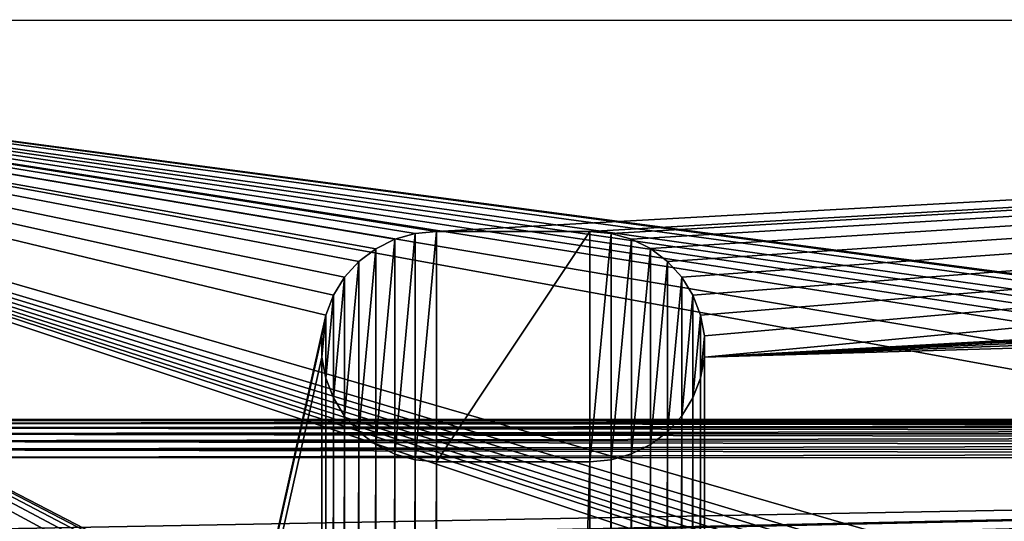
# Model space of a CAD drawing. Header units: metres. Extents: x -206 to 75, y -104 to 104.
# Tile 304 of 656: x -177 to -151, y 62 to 75. Entities that reach past the tile are written whole.
import ezdxf

# ---------------------------------------------------------------- set-up
doc = ezdxf.new("R2010")
doc.units = ezdxf.units.M
doc.layers.add('solid_01_1-CONSUMER_THERM_B_125288', color=7, linetype='CONTINUOUS')

msp = doc.modelspace()

# ---------------------------------------------------------------- linework, layer by layer
at = {"layer": 'solid_01_1-CONSUMER_THERM_B_125288'}
for points in [[(-165.763763, 69.471123), (-200.514557, 74.966148), (-65.514557, 74.985474)], [(-65.514557, 74.985474, 1.5), (-65.514557, 74.985474), (-200.514557, 74.966148)], [(-65.514557, 74.985474, 1.5), (-200.514557, 74.966148), (-200.514557, 74.966148, 1.5)], [(-85.36203, 59.706043, 1.5), (-65.514557, 74.985474, 1.5), (-200.514557, 74.966148, 1.5)], [(-168.648926, 67.29171), (-200.493088, -75.033852), (-200.514557, 74.966148)], [(-168.449005, 67.807968), (-168.648926, 67.29171), (-200.514557, 74.966148)], [(-168.157639, 68.278702), (-168.449005, 67.807968), (-200.514557, 74.966148)], [(-167.784729, 68.687874), (-168.157639, 68.278702), (-200.514557, 74.966148)], [(-167.342987, 69.021561), (-167.784729, 68.687874), (-200.514557, 74.966148)], [(-166.847443, 69.268387), (-167.342987, 69.021561), (-200.514557, 74.966148)], [(-166.315002, 69.419968), (-166.847443, 69.268387), (-200.514557, 74.966148)], [(-165.763763, 69.471123), (-166.315002, 69.419968), (-200.514557, 74.966148)], [(-86.338036, 59.777889, 1.5), (-85.36203, 59.706043, 1.5), (-200.514557, 74.966148, 1.5)], [(-88.29303, 59.740044, 1.5), (-86.338036, 59.777889, 1.5), (-200.514557, 74.966148, 1.5)], [(-90.227058, 59.461433, 1.5), (-88.29303, 59.740044, 1.5), (-200.514557, 74.966148, 1.5)], [(-91.178185, 59.232857, 1.5), (-90.227058, 59.461433, 1.5), (-200.514557, 74.966148, 1.5)], [(-92.114357, 58.945553, 1.5), (-91.178185, 59.232857, 1.5), (-200.514557, 74.966148, 1.5)], [(-93.031235, 58.600723, 1.5), (-92.114357, 58.945553, 1.5), (-200.514557, 74.966148, 1.5)], [(-93.924225, 58.200146, 1.5), (-93.031235, 58.600723, 1.5), (-200.514557, 74.966148, 1.5)], [(-95.621269, 57.241257, 1.5), (-93.924225, 58.200146, 1.5), (-200.514557, 74.966148, 1.5)], [(-97.174187, 56.091938, 1.5), (-95.621269, 57.241257, 1.5), (-200.514557, 74.966148, 1.5)], [(-106.887138, 47.939438, 1.5), (-97.174187, 56.091938, 1.5), (-200.514557, 74.966148, 1.5)], [(-107.910683, 47.194191, 1.5), (-106.887138, 47.939438, 1.5), (-200.514557, 74.966148, 1.5)], [(-108.467331, 46.871483, 1.5), (-107.910683, 47.194191, 1.5), (-200.514557, 74.966148, 1.5)], [(-109.048912, 46.586853, 1.5), (-108.467331, 46.871483, 1.5), (-200.514557, 74.966148, 1.5)], [(-109.651024, 46.343178, 1.5), (-109.048912, 46.586853, 1.5), (-200.514557, 74.966148, 1.5)], [(-110.268845, 46.142639, 1.5), (-109.651024, 46.343178, 1.5), (-200.514557, 74.966148, 1.5)], [(-110.897278, 45.986664, 1.5), (-110.268845, 46.142639, 1.5), (-200.514557, 74.966148, 1.5)], [(-111.53109, 45.875885, 1.5), (-110.897278, 45.986664, 1.5), (-200.514557, 74.966148, 1.5)], [(-112.794189, 45.78849, 1.5), (-111.53109, 45.875885, 1.5), (-200.514557, 74.966148, 1.5)], [(-168.100571, 58.189758, 1.5), (-112.794189, 45.78849, 1.5), (-200.514557, 74.966148, 1.5)], [(-168.993729, 58.590069, 1.5), (-168.100571, 58.189758, 1.5), (-200.514557, 74.966148, 1.5)], [(-169.910751, 58.934612, 1.5), (-168.993729, 58.590069, 1.5), (-200.514557, 74.966148, 1.5)], [(-170.847015, 59.221611, 1.5), (-169.910751, 58.934612, 1.5), (-200.514557, 74.966148, 1.5)], [(-171.798203, 59.449879, 1.5), (-170.847015, 59.221611, 1.5), (-200.514557, 74.966148, 1.5)], [(-173.732422, 59.727867, 1.5), (-171.798203, 59.449879, 1.5), (-200.514557, 74.966148, 1.5)], [(-175.687546, 59.76506, 1.5), (-173.732422, 59.727867, 1.5), (-200.514557, 74.966148, 1.5)], [(-176.663559, 59.692883, 1.5), (-175.687546, 59.76506, 1.5), (-200.514557, 74.966148, 1.5)], [(-161.763763, 69.471695), (-165.763763, 69.471123), (-65.514557, 74.985474)], [(-161.212524, 69.420692), (-161.763763, 69.471695), (-65.514557, 74.985474)], [(-160.680038, 69.269272), (-161.212524, 69.420692), (-65.514557, 74.985474)], [(-160.184433, 69.022583), (-160.680038, 69.269272), (-65.514557, 74.985474)], [(-159.742599, 68.689026), (-160.184433, 69.022583), (-65.514557, 74.985474)], [(-159.369568, 68.279953), (-159.742599, 68.689026), (-65.514557, 74.985474)], [(-159.078049, 67.809311), (-159.369568, 68.279953), (-65.514557, 74.985474)], [(-158.877991, 67.293106), (-159.078049, 67.809311), (-65.514557, 74.985474)], [(-158.776184, 66.748932), (-158.877991, 67.293106), (-65.514557, 74.985474)], [(-158.776108, 66.195313), (-158.776184, 66.748932), (-65.514557, 74.985474)], [(-158.776108, 66.195313), (-65.514557, 74.985474), (-100.815002, 69.429344)], [(-166.847443, 69.268394, 1.410859), (-166.847443, 69.268387), (-166.315002, 69.419968)], [(-166.314987, 69.419968, 1.410859), (-166.847443, 69.268394, 1.410859), (-166.315002, 69.419968)], [(-166.314987, 69.419968, 1.410859), (-166.846634, 63.673538, 1.410859), (-166.847443, 69.268394, 1.410859)], [(-166.314987, 69.419968, 1.410859), (-166.314148, 63.522121, 1.410859), (-166.846634, 63.673538, 1.410859)], [(-166.314987, 69.419968, 1.410859), (-166.315002, 69.419968), (-165.763763, 69.471123)], [(-166.314987, 69.419968, 1.410859), (-165.763763, 69.471123), (-165.763763, 69.471123, 1.410859)], [(-166.314987, 69.419968, 1.410859), (-165.763763, 69.471123, 1.410859), (-166.314148, 63.522121, 1.410859)], [(-166.314148, 63.522121, 1.410859), (-165.763763, 69.471123, 1.410859), (-165.762909, 63.471123, 1.410859)], [(-165.763763, 69.471123, 1.410859), (-165.763763, 69.471123), (-161.763763, 69.471695)], [(-165.763763, 69.471123, 1.410859), (-161.763763, 69.471695), (-161.763763, 69.471695, 1.410859)], [(-165.763763, 69.471123, 1.410859), (-161.763763, 69.471695, 1.410859), (-165.762909, 63.471123, 1.410859)], [(-161.763763, 69.471695, 1.410859), (-161.762909, 63.471695, 1.410859), (-165.762909, 63.471123, 1.410859)], [(-161.763763, 69.471695, 1.410859), (-161.763763, 69.471695), (-161.212524, 69.420692)], [(-161.21254, 69.420692, 1.410859), (-161.763763, 69.471695, 1.410859), (-161.212524, 69.420692)], [(-161.21254, 69.420692, 1.410859), (-161.762909, 63.471695, 1.410859), (-161.763763, 69.471695, 1.410859)], [(-161.211685, 63.52285, 1.410859), (-161.762909, 63.471695, 1.410859), (-161.21254, 69.420692, 1.410859)], [(-161.21254, 69.420692, 1.410859), (-161.212524, 69.420692), (-160.680038, 69.269272)], [(-160.680038, 69.269272, 1.410859), (-161.21254, 69.420692, 1.410859), (-160.680038, 69.269272)], [(-161.211685, 63.52285, 1.410859), (-161.21254, 69.420692, 1.410859), (-160.680038, 69.269272, 1.410859)], [(-158.776108, 66.195313), (-100.815002, 69.429344), (-101.34745, 69.277763)], [(-167.342972, 69.021561, 1.410859), (-167.342987, 69.021561), (-166.847443, 69.268387)], [(-166.847443, 69.268394, 1.410859), (-167.342972, 69.021561, 1.410859), (-166.847443, 69.268387)], [(-166.847443, 69.268394, 1.410859), (-167.342239, 63.920227, 1.410859), (-167.342972, 69.021561, 1.410859)], [(-166.847443, 69.268394, 1.410859), (-166.846634, 63.673538, 1.410859), (-167.342239, 63.920227, 1.410859)], [(-161.211685, 63.52285, 1.410859), (-160.680038, 69.269272, 1.410859), (-160.679245, 63.674423, 1.410859)], [(-160.680038, 69.269272, 1.410859), (-160.680038, 69.269272), (-160.184433, 69.022583)], [(-160.184433, 69.022591, 1.410859), (-160.680038, 69.269272, 1.410859), (-160.184433, 69.022583)], [(-160.679245, 63.674423, 1.410859), (-160.680038, 69.269272, 1.410859), (-160.184433, 69.022591, 1.410859)], [(-160.679245, 63.674423, 1.410859), (-160.184433, 69.022591, 1.410859), (-160.183716, 63.921253, 1.410859)], [(-160.184433, 69.022591, 1.410859), (-160.184433, 69.022583), (-159.742599, 68.689026)], [(-159.742599, 68.689034, 1.410859), (-160.184433, 69.022591, 1.410859), (-159.742599, 68.689026)], [(-160.183716, 63.921253, 1.410859), (-160.184433, 69.022591, 1.410859), (-159.742599, 68.689034, 1.410859)], [(-158.776108, 66.195313), (-101.34745, 69.277763), (-101.842979, 69.030937)], [(-158.776108, 66.195313), (-101.842979, 69.030937), (-102.284729, 68.69725)], [(-167.784714, 68.687881, 1.410859), (-167.784729, 68.687874), (-167.342987, 69.021561)], [(-167.342972, 69.021561, 1.410859), (-167.784714, 68.687881, 1.410859), (-167.342987, 69.021561)], [(-167.342972, 69.021561, 1.410859), (-167.784088, 64.253784, 1.410859), (-167.784714, 68.687881, 1.410859)], [(-167.342972, 69.021561, 1.410859), (-167.342239, 63.920227, 1.410859), (-167.784088, 64.253784, 1.410859)], [(-168.157623, 68.278702, 1.410859), (-168.157639, 68.278702), (-167.784729, 68.687874)], [(-167.784714, 68.687881, 1.410859), (-168.157623, 68.278702, 1.410859), (-167.784729, 68.687874)], [(-167.784714, 68.687881, 1.410859), (-168.15712, 64.662849, 1.410859), (-168.157623, 68.278702, 1.410859)], [(-167.784714, 68.687881, 1.410859), (-167.784088, 64.253784, 1.410859), (-168.15712, 64.662849, 1.410859)], [(-160.183716, 63.921253, 1.410859), (-159.742599, 68.689034, 1.410859), (-159.741959, 64.254936, 1.410859)], [(-159.742599, 68.689034, 1.410859), (-159.742599, 68.689026), (-159.369568, 68.279953)], [(-159.369568, 68.279961, 1.410859), (-159.742599, 68.689034, 1.410859), (-159.369568, 68.279953)], [(-159.741959, 64.254936, 1.410859), (-159.742599, 68.689034, 1.410859), (-159.369568, 68.279961, 1.410859)], [(-158.776108, 66.195313), (-102.284729, 68.69725), (-102.657639, 68.288078)], [(-168.449005, 67.807976, 1.410859), (-168.449005, 67.807968), (-168.157639, 68.278702)], [(-168.157623, 68.278702, 1.410859), (-168.449005, 67.807976, 1.410859), (-168.157639, 68.278702)], [(-168.157623, 68.278702, 1.410859), (-168.448624, 65.133499, 1.410859), (-168.449005, 67.807976, 1.410859)], [(-168.157623, 68.278702, 1.410859), (-168.15712, 64.662849, 1.410859), (-168.448624, 65.133499, 1.410859)], [(-159.741959, 64.254936, 1.410859), (-159.369568, 68.279961, 1.410859), (-159.369049, 64.664108, 1.410859)], [(-159.369568, 68.279961, 1.410859), (-159.369568, 68.279953), (-159.078049, 67.809311)], [(-159.078064, 67.809311, 1.410859), (-159.369568, 68.279961, 1.410859), (-159.078049, 67.809311)], [(-159.369049, 64.664108, 1.410859), (-159.369568, 68.279961, 1.410859), (-159.078064, 67.809311, 1.410859)], [(-158.776108, 66.195313), (-102.657639, 68.288078), (-102.949013, 67.817345)], [(-168.449005, 67.807976, 1.410859), (-168.648926, 67.29171, 1.410859), (-168.449005, 67.807968)], [(-168.449005, 67.807976, 1.410859), (-168.648697, 65.649704, 1.410859), (-168.648926, 67.29171, 1.410859)], [(-168.648926, 67.29171, 1.410859), (-168.648926, 67.29171), (-168.449005, 67.807968)], [(-168.449005, 67.807976, 1.410859), (-168.448624, 65.133499, 1.410859), (-168.648697, 65.649704, 1.410859)], [(-159.369049, 64.664108, 1.410859), (-159.078064, 67.809311, 1.410859), (-159.077667, 65.134842, 1.410859)], [(-159.078064, 67.809311, 1.410859), (-159.078049, 67.809311), (-158.877991, 67.293106)], [(-158.877991, 67.293106, 1.410859), (-159.078064, 67.809311, 1.410859), (-158.877991, 67.293106)], [(-159.077667, 65.134842, 1.410859), (-159.078064, 67.809311, 1.410859), (-158.877991, 67.293106, 1.410859)], [(-158.776108, 66.195313), (-102.949013, 67.817345), (-158.757141, -66.251068)], [(-102.949013, 67.817345), (-158.757065, -66.804688), (-158.757141, -66.251068)], [(-102.949013, 67.817345), (-103.148926, 67.301086), (-158.757065, -66.804688)], [(-168.648926, 67.29171), (-168.75058, 66.747505), (-200.493088, -75.033852)], [(-168.75058, 66.747505, 1.410859), (-168.75058, 66.747505), (-168.648926, 67.29171)], [(-168.648926, 67.29171, 1.410859), (-168.75058, 66.747505, 1.410859), (-168.648926, 67.29171)], [(-168.648926, 67.29171, 1.410859), (-168.750504, 66.193886, 1.410859), (-168.75058, 66.747505, 1.410859)], [(-168.648926, 67.29171, 1.410859), (-168.648697, 65.649704, 1.410859), (-168.750504, 66.193886, 1.410859)], [(-159.077667, 65.134842, 1.410859), (-158.877991, 67.293106, 1.410859), (-158.877762, 65.651108, 1.410859)], [(-158.877991, 67.293106, 1.410859), (-158.877991, 67.293106), (-158.776184, 66.748932)], [(-158.776184, 66.748932, 1.410859), (-158.877991, 67.293106, 1.410859), (-158.776184, 66.748932)], [(-158.877762, 65.651108, 1.410859), (-158.877991, 67.293106, 1.410859), (-158.776184, 66.748932, 1.410859)], [(-103.148926, 67.301086), (-103.25058, 66.756882), (-158.757065, -66.804688)], [(-168.75058, 66.747505), (-168.750504, 66.193886), (-200.493088, -75.033852)], [(-168.750504, 66.193886, 1.410859), (-168.750504, 66.193886), (-168.75058, 66.747505)], [(-168.75058, 66.747505, 1.410859), (-168.750504, 66.193886, 1.410859), (-168.75058, 66.747505)], [(-103.25058, 66.756882), (-159.058624, -67.86515), (-158.858719, -67.348892)], [(-103.25058, 66.756882), (-103.250504, 66.203262), (-159.058624, -67.86515)], [(-158.877762, 65.651108, 1.410859), (-158.776184, 66.748932, 1.410859), (-158.776108, 66.195313, 1.410859)], [(-103.25058, 66.756882), (-158.858719, -67.348892), (-158.757065, -66.804688)], [(-158.776184, 66.748932, 1.410859), (-158.776184, 66.748932), (-158.776108, 66.195313)], [(-158.776108, 66.195313, 1.410859), (-158.776184, 66.748932, 1.410859), (-158.776108, 66.195313)], [(-103.250504, 66.203262), (-103.231537, -66.243118), (-159.058624, -67.86515)], [(-168.750504, 66.193886), (-168.731537, -66.252495), (-200.493088, -75.033852)], [(-168.750504, 66.193886), (-168.648697, 65.649712), (-168.731537, -66.252495)], [(-168.648697, 65.649704, 1.410859), (-168.648697, 65.649712), (-168.750504, 66.193886)], [(-168.750504, 66.193886, 1.410859), (-168.648697, 65.649704, 1.410859), (-168.750504, 66.193886)], [(-158.877762, 65.651108), (-158.776108, 66.195313), (-158.858948, -65.706894)], [(-158.776108, 66.195313, 1.410859), (-158.776108, 66.195313), (-158.877762, 65.651108)], [(-158.877762, 65.651108, 1.410859), (-158.776108, 66.195313, 1.410859), (-158.877762, 65.651108)], [(-158.776108, 66.195313), (-158.757141, -66.251068), (-158.858948, -65.706894)], [(-168.648697, 65.649712), (-168.629883, -65.70829), (-168.731537, -66.252495)], [(-168.648697, 65.649712), (-168.448624, 65.133507), (-168.629883, -65.70829)], [(-168.448624, 65.133499, 1.410859), (-168.448624, 65.133507), (-168.648697, 65.649712)], [(-168.648697, 65.649704, 1.410859), (-168.448624, 65.133499, 1.410859), (-168.648697, 65.649712)], [(-159.077667, 65.13485), (-158.877762, 65.651108), (-159.059021, -65.190689)], [(-158.877762, 65.651108, 1.410859), (-158.877762, 65.651108), (-159.077667, 65.13485)], [(-159.077667, 65.134842, 1.410859), (-158.877762, 65.651108, 1.410859), (-159.077667, 65.13485)], [(-158.877762, 65.651108), (-158.858948, -65.706894), (-159.059021, -65.190689)], [(-168.448624, 65.133507), (-168.429977, -65.192032), (-168.629883, -65.70829)], [(-168.448624, 65.133507), (-168.15712, 64.662857), (-168.429977, -65.192032)], [(-168.15712, 64.662849, 1.410859), (-168.15712, 64.662857), (-168.448624, 65.133507)], [(-168.448624, 65.133499, 1.410859), (-168.15712, 64.662849, 1.410859), (-168.448624, 65.133507)], [(-159.369049, 64.664116), (-159.077667, 65.13485), (-159.350525, -64.720039)], [(-159.077667, 65.134842, 1.410859), (-159.077667, 65.13485), (-159.369049, 64.664116)], [(-159.369049, 64.664108, 1.410859), (-159.077667, 65.134842, 1.410859), (-159.369049, 64.664116)], [(-159.077667, 65.13485), (-159.059021, -65.190689), (-159.350525, -64.720039)], [(-168.15712, 64.662857), (-168.138596, -64.721298), (-168.429977, -65.192032)], [(-168.15712, 64.662857), (-167.784088, 64.253792), (-168.138596, -64.721298)], [(-167.784088, 64.253784, 1.410859), (-167.784088, 64.253792), (-168.15712, 64.662857)], [(-168.15712, 64.662849, 1.410859), (-167.784088, 64.253784, 1.410859), (-168.15712, 64.662857)], [(-159.741959, 64.254944), (-159.369049, 64.664116), (-159.723557, -64.310974)], [(-159.369049, 64.664108, 1.410859), (-159.369049, 64.664116), (-159.741959, 64.254944)], [(-159.741959, 64.254936, 1.410859), (-159.369049, 64.664108, 1.410859), (-159.741959, 64.254944)], [(-159.369049, 64.664116), (-159.350525, -64.720039), (-159.723557, -64.310974)], [(-185.604691, 64.547104, 74.62252), (-76.404686, 64.554947, 74.62252), (-76.404686, 64.580017, 74.400002)], [(-185.604691, 64.572174, 70.400002), (-76.404686, 64.580017, 74.400002), (-76.404686, 64.580017, 70.400002)], [(-185.604691, 64.572174, 70.400002), (-185.604691, 64.572174, 74.400002), (-76.404686, 64.580017, 74.400002)], [(-185.604691, 64.547104, 74.62252), (-76.404686, 64.580017, 74.400002), (-185.604691, 64.572174, 74.400002)], [(-76.404686, 64.555199, 70.178574), (-185.604691, 64.572174, 70.400002), (-76.404686, 64.580017, 70.400002)], [(-76.404686, 64.555199, 70.178574), (-185.604691, 64.547356, 70.178574), (-185.604691, 64.572174, 70.400002)], [(-76.404686, 64.555199, 70.178574), (-76.404678, 64.481377, 69.966927), (-185.604691, 64.547356, 70.178574)], [(-185.604691, 64.547104, 74.62252), (-185.604675, 64.473045, 74.834084), (-76.404686, 64.554947, 74.62252)], [(-76.404678, 64.481377, 69.966927), (-185.604675, 64.473534, 69.966927), (-185.604691, 64.547356, 70.178574)], [(-185.604675, 64.473045, 74.834084), (-76.404678, 64.480888, 74.834084), (-76.404686, 64.554947, 74.62252)], [(-76.404678, 64.481377, 69.966927), (-76.404671, 64.362267, 69.777039), (-185.604675, 64.473534, 69.966927)], [(-185.604675, 64.353729, 75.023842), (-76.404671, 64.361572, 75.023842), (-76.404678, 64.480888, 74.834084)], [(-185.604675, 64.473045, 74.834084), (-185.604675, 64.353729, 75.023842), (-76.404678, 64.480888, 74.834084)], [(-76.404671, 64.362267, 69.777039), (-185.604675, 64.354424, 69.777039), (-185.604675, 64.473534, 69.966927)], [(-76.404671, 64.362267, 69.777039), (-76.404663, 64.203857, 69.618446), (-185.604675, 64.354424, 69.777039)], [(-185.604675, 64.353729, 75.023842), (-185.60466, 64.195137, 75.182251), (-76.404671, 64.361572, 75.023842)], [(-76.404663, 64.203857, 69.618446), (-185.60466, 64.196014, 69.618446), (-185.604675, 64.354424, 69.777039)], [(-185.60466, 64.195137, 75.182251), (-76.404663, 64.20298, 75.182251), (-76.404671, 64.361572, 75.023842)], [(-76.404663, 64.203857, 69.618446), (-76.404648, 64.014107, 69.49913), (-185.60466, 64.196014, 69.618446)], [(-185.60466, 64.195137, 75.182251), (-185.604645, 64.005249, 75.301361), (-76.404663, 64.20298, 75.182251)], [(-76.404648, 64.014107, 69.49913), (-185.604645, 64.006264, 69.49913), (-185.60466, 64.196014, 69.618446)], [(-185.604645, 64.005249, 75.301361), (-76.404648, 64.013092, 75.301361), (-76.404663, 64.20298, 75.182251)], [(-167.784088, 64.253792), (-167.765686, -64.312126), (-168.138596, -64.721298)], [(-167.784088, 64.253792), (-167.342255, 63.920231), (-167.765686, -64.312126)], [(-167.342239, 63.920227, 1.410859), (-167.342255, 63.920231), (-167.784088, 64.253792)], [(-167.784088, 64.253784, 1.410859), (-167.342239, 63.920227, 1.410859), (-167.784088, 64.253792)], [(-160.183716, 63.921253, 1.410859), (-159.741959, 64.254936, 1.410859), (-160.183701, 63.921257)], [(-160.183701, 63.921257), (-159.741959, 64.254944), (-160.16539, -63.977417)], [(-159.741959, 64.254936, 1.410859), (-159.741959, 64.254944), (-160.183701, 63.921257)], [(-159.741959, 64.254944), (-159.723557, -64.310974), (-160.16539, -63.977417)], [(-76.404648, 64.014107, 69.49913), (-76.404633, 63.80254, 69.425072), (-185.604645, 64.006264, 69.49913)], [(-185.604645, 64.005249, 75.301361), (-185.60463, 63.793602, 75.375175), (-76.404648, 64.013092, 75.301361)], [(-76.404633, 63.80254, 69.425072), (-185.60463, 63.794697, 69.425072), (-185.604645, 64.006264, 69.49913)], [(-185.60463, 63.793602, 75.375175), (-76.404633, 63.801445, 75.375175), (-76.404648, 64.013092, 75.301361)], [(-167.342255, 63.920231), (-167.323944, -63.978439), (-167.765686, -64.312126)], [(-167.342255, 63.920231), (-166.846649, 63.673542), (-167.323944, -63.978439)], [(-166.846634, 63.673538, 1.410859), (-166.846649, 63.673542), (-167.342255, 63.920231)], [(-167.342239, 63.920227, 1.410859), (-166.846634, 63.673538, 1.410859), (-167.342255, 63.920231)], [(-160.679245, 63.674423, 1.410859), (-160.183716, 63.921253, 1.410859), (-160.67923, 63.674427)], [(-160.67923, 63.674427), (-160.183701, 63.921257), (-160.660995, -63.730724)], [(-160.183716, 63.921253, 1.410859), (-160.183701, 63.921257), (-160.67923, 63.674427)], [(-160.183701, 63.921257), (-160.16539, -63.977417), (-160.660995, -63.730724)], [(-76.404633, 63.80254, 69.425072), (-76.404617, 63.580017, 69.400002), (-185.60463, 63.794697, 69.425072)], [(-185.60463, 63.793602, 75.375175), (-185.604614, 63.572178, 75.400002), (-76.404633, 63.801445, 75.375175)], [(-185.60463, 63.794697, 69.425072), (-76.404617, 63.580017, 69.400002), (-185.604614, 63.572178, 69.400002)], [(-76.404633, 63.801445, 75.375175), (-185.604614, 63.572178, 75.400002), (-76.404617, 63.580017, 75.400002)], [(-166.846649, 63.673542), (-166.8284, -63.731609), (-167.323944, -63.978439)], [(-166.846649, 63.673542), (-166.314148, 63.522121), (-166.8284, -63.731609)], [(-166.314148, 63.522121, 1.410859), (-166.314148, 63.522121), (-166.846649, 63.673542)], [(-166.846634, 63.673538, 1.410859), (-166.314148, 63.522121, 1.410859), (-166.846649, 63.673542)], [(-161.211685, 63.52285), (-160.67923, 63.674427), (-161.193481, -63.579304)], [(-160.679245, 63.674423, 1.410859), (-160.67923, 63.674427), (-161.211685, 63.52285)], [(-161.211685, 63.52285, 1.410859), (-160.679245, 63.674423, 1.410859), (-161.211685, 63.52285)], [(-160.67923, 63.674427), (-160.660995, -63.730724), (-161.193481, -63.579304)], [(-76.404617, 63.580017, 75.400002), (-185.604614, 63.572178, 75.400002), (-92.716316, 42.429672, 75.400002)], [(-185.604477, 61.572178, 69.400002), (-185.604614, 63.572178, 69.400002), (-76.404617, 63.580017, 69.400002)], [(-185.604614, 63.572178, 75.400002), (-93.500069, 42.491352, 75.400002), (-92.716316, 42.429672, 75.400002)], [(-185.604614, 63.572178, 75.400002), (-168.500076, 42.491318, 75.400002), (-93.500069, 42.491352, 75.400002)], [(-185.604614, 63.572178, 75.400002), (-169.283829, 42.429634, 75.400002), (-168.500076, 42.491318, 75.400002)], [(-185.604614, 63.572178, 75.400002), (-173.510162, 37.481213, 75.400002), (-173.448486, 38.264965, 75.400002)], [(-185.604614, 63.572178, 75.400002), (-173.510132, -37.518787, 75.400002), (-173.510162, 37.481213, 75.400002)], [(-185.604614, 63.572178, 75.400002), (-173.448486, 38.264965, 75.400002), (-173.264954, 39.029419, 75.400002)], [(-185.604614, 63.572178, 75.400002), (-173.264954, 39.029419, 75.400002), (-172.964096, 39.755753, 75.400002)], [(-185.604614, 63.572178, 75.400002), (-172.964096, 39.755753, 75.400002), (-172.553329, 40.426079, 75.400002)], [(-185.604614, 63.572178, 75.400002), (-172.553329, 40.426079, 75.400002), (-172.04274, 41.023891, 75.400002)], [(-185.604614, 63.572178, 75.400002), (-172.04274, 41.023891, 75.400002), (-171.444931, 41.534473, 75.400002)], [(-185.604614, 63.572178, 75.400002), (-171.444931, 41.534473, 75.400002), (-170.774612, 41.945248, 75.400002)], [(-185.604614, 63.572178, 75.400002), (-170.774612, 41.945248, 75.400002), (-170.048279, 42.246105, 75.400002)], [(-185.604614, 63.572178, 75.400002), (-170.048279, 42.246105, 75.400002), (-169.283829, 42.429634, 75.400002)], [(-185.604614, 63.572178, 75.400002), (-173.448456, -38.30254, 75.400002), (-173.510132, -37.518787, 75.400002)], [(-185.604614, 63.572178, 75.400002), (-185.595474, -63.627823, 75.400002), (-173.448456, -38.30254, 75.400002)], [(-168.604477, 61.573399, 69.400002), (-185.604477, 61.572178, 69.400002), (-76.404617, 63.580017, 69.400002)], [(-167.104477, 61.573505, 69.400002), (-168.604477, 61.573399, 69.400002), (-76.404617, 63.580017, 69.400002)], [(-156.754471, 61.574249, 69.400002), (-167.104477, 61.573505, 69.400002), (-76.404617, 63.580017, 69.400002)], [(-166.314148, 63.522121), (-166.295959, -63.580036), (-166.8284, -63.731609)], [(-166.314148, 63.522121), (-165.762909, 63.471123), (-166.295959, -63.580036)], [(-165.762909, 63.471123, 1.410859), (-165.762909, 63.471123), (-166.314148, 63.522121)], [(-166.314148, 63.522121, 1.410859), (-165.762909, 63.471123, 1.410859), (-166.314148, 63.522121)], [(-165.762909, 63.471123), (-165.744736, -63.528877), (-166.295959, -63.580036)], [(-161.762909, 63.471695), (-165.744736, -63.528877), (-165.762909, 63.471123)], [(-161.762909, 63.471695, 1.410859), (-161.762909, 63.471695), (-165.762909, 63.471123)], [(-165.762909, 63.471123, 1.410859), (-161.762909, 63.471695, 1.410859), (-165.762909, 63.471123)], [(-161.762909, 63.471695), (-161.744736, -63.528305), (-165.744736, -63.528877)], [(-161.762909, 63.471695), (-161.211685, 63.52285), (-161.744736, -63.528305)], [(-161.211685, 63.52285, 1.410859), (-161.211685, 63.52285), (-161.762909, 63.471695)], [(-161.211685, 63.52285, 1.410859), (-161.762909, 63.471695), (-161.762909, 63.471695, 1.410859)], [(-161.211685, 63.52285), (-161.193481, -63.579304), (-161.744736, -63.528305)], [(-155.254471, 61.574356, 69.400002), (-156.754471, 61.574249, 69.400002), (-76.404617, 63.580017, 69.400002)], [(-144.504471, 61.575127, 69.400002), (-155.254471, 61.574356, 69.400002), (-76.404617, 63.580017, 69.400002)]]:
    msp.add_3dface(points, dxfattribs=at)

doc.saveas('drawing.dxf')
